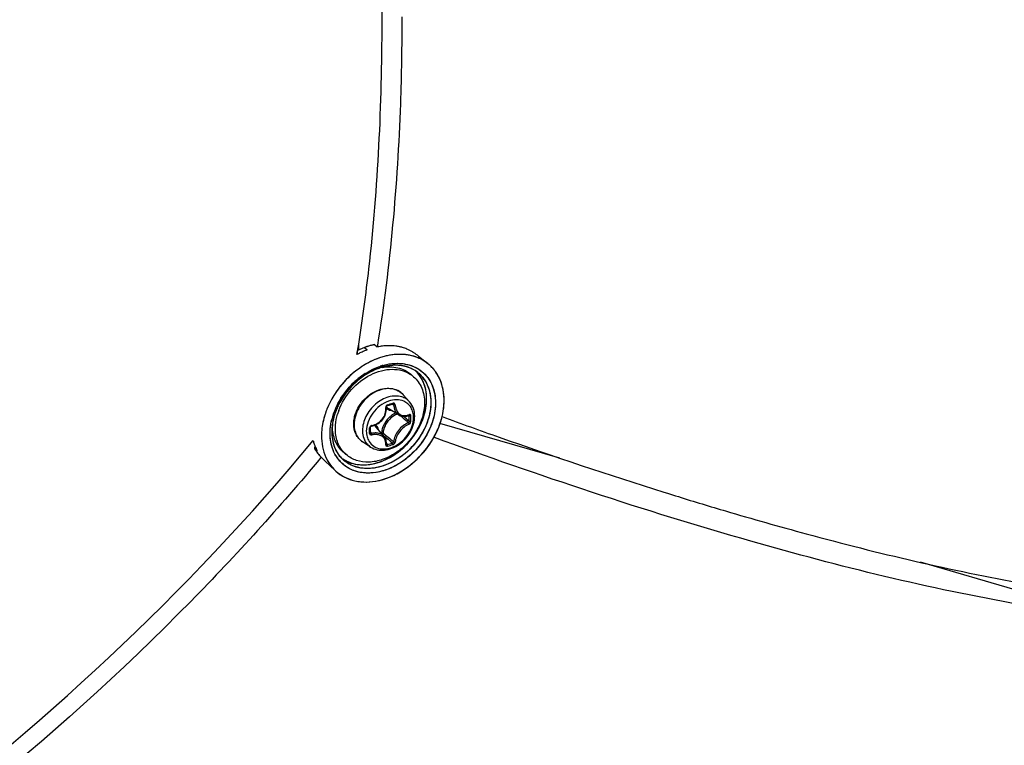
# Model space of a CAD drawing. Header units: millimetres. Extents: x 0 to 420, y 0 to 297.
# Tile 448 of 502: x 365 to 373, y 200 to 206. Entities that reach past the tile are written whole.
import ezdxf

# ---------------------------------------------------------------- set-up
doc = ezdxf.new("R2010")
doc.units = ezdxf.units.MM
doc.header["$LTSCALE"] = 23.1
doc.layers.get('0').update_dxf_attribs({"linetype": 'CONTINUOUS'})

msp = doc.modelspace()

# ---------------------------------------------------------------- linework, layer by layer
at = {"color": 7, "linetype": 'CONTINUOUS'}
for p, q in [((367.6266, 203.2138), (367.6326, 203.2492)), ((367.6272, 203.2131), (367.633, 203.2487)), ((367.6922, 203.2754), (367.6326, 203.2492)), ((367.6415, 203.2532), (367.6415, 203.3039)), ((367.6922, 203.2754), (367.7168, 203.2552)), ((367.7788, 203.3004), (367.8034, 203.2802)), ((367.8053, 203.2959), (367.8027, 203.2803)), ((367.8056, 203.2954), (367.8031, 203.2798)), ((367.8034, 203.2802), (367.8043, 203.2804)), ((367.8044, 203.2804), (367.8034, 203.2802)), ((367.8044, 203.2804), (367.8034, 203.2802)), ((368.1643, 203.2003), (368.2467, 203.1346)), ((367.8358, 203.0994), (367.8365, 203.0996)), ((367.8358, 203.0993), (367.8365, 203.0994)), ((367.8413, 203.1155), (367.8424, 203.1158)), ((367.8479, 203.1036), (367.8456, 203.1028)), ((367.8479, 203.1036), (367.8457, 203.1029)), ((367.5649, 203.0272), (367.5644, 203.0267)), ((367.6873, 203.0406), (367.6976, 203.0473)), ((368.1219, 203.02), (368.0969, 203.0417)), ((367.9034, 202.807), (367.9031, 202.8069)), ((367.9034, 202.807), (367.9031, 202.8069)), ((368.0868, 202.8001), (368.0315, 202.8626)), ((367.3645, 202.7385), (367.3645, 202.7385)), ((367.8802, 202.7071), (367.8826, 202.7199)), ((367.8826, 202.7199), (367.8838, 202.7328)), ((367.8829, 202.7562), (367.883, 202.7576)), ((367.8838, 202.7457), (367.8829, 202.7562)), ((367.883, 202.7576), (367.8832, 202.7591)), ((367.8832, 202.7591), (367.8837, 202.7607)), ((367.8837, 202.7607), (367.8843, 202.7622)), ((367.8838, 202.7328), (367.8838, 202.7457)), ((367.8843, 202.7622), (367.8852, 202.7637)), ((367.8852, 202.7637), (367.8862, 202.765)), ((367.8862, 202.765), (367.8873, 202.7662)), ((367.8873, 202.7662), (367.8886, 202.7672)), ((367.8886, 202.7672), (367.8899, 202.768)), ((367.8899, 202.768), (367.8912, 202.7686)), ((367.8912, 202.7686), (367.8917, 202.7688)), ((367.8917, 202.7688), (367.9066, 202.7729)), ((367.9929, 202.6863), (367.9001, 202.7438)), ((367.9066, 202.7729), (367.9155, 202.7754)), ((367.9155, 202.7754), (367.9243, 202.778)), ((367.9243, 202.778), (367.9391, 202.7824)), ((367.9359, 202.7815), (367.9471, 202.7755)), ((367.9391, 202.7824), (367.9397, 202.7826)), ((367.9397, 202.7826), (367.9407, 202.7827)), ((367.9407, 202.7827), (367.9417, 202.7826)), ((367.9417, 202.7826), (367.9424, 202.7824)), ((367.9424, 202.7824), (367.9427, 202.7823)), ((367.4068, 202.6463), (367.407, 202.6473)), ((367.8336, 202.6282), (367.843, 202.6376)), ((367.843, 202.6376), (367.8517, 202.6479)), ((367.8517, 202.6479), (367.8594, 202.6588)), ((367.8594, 202.6588), (367.8662, 202.6702)), ((367.8662, 202.6702), (367.8719, 202.6822)), ((367.8719, 202.6822), (367.8766, 202.6945)), ((367.8766, 202.6945), (367.8802, 202.7071)), ((367.9928, 202.6863), (367.9966, 202.6841)), ((367.9966, 202.6841), (368.0049, 202.6801)), ((368.0049, 202.6801), (368.0138, 202.677)), ((368.0138, 202.677), (368.023, 202.675)), ((368.023, 202.675), (368.0325, 202.6739)), ((368.0325, 202.6739), (368.0423, 202.6739)), ((368.0332, 202.6739), (368.0356, 202.6719)), ((368.0423, 202.6739), (368.0522, 202.675)), ((368.0522, 202.675), (368.0622, 202.6771)), ((368.0622, 202.6771), (368.0722, 202.6802)), ((368.0722, 202.6802), (368.0796, 202.6832)), ((368.0767, 202.682), (368.0838, 202.6783)), ((368.0805, 202.6839), (368.0796, 202.6832)), ((368.0796, 202.6832), (368.0809, 202.6836)), ((368.0809, 202.6836), (368.0815, 202.6837)), ((368.3704, 202.6718), (368.3704, 202.6719)), ((367.4127, 202.6112), (367.4122, 202.6082)), ((367.4132, 202.6109), (367.4133, 202.6113)), ((367.4135, 202.6109), (367.4135, 202.6113)), ((367.7434, 202.5779), (367.7435, 202.5787)), ((367.7436, 202.5592), (367.7434, 202.5779)), ((367.7434, 202.5306), (367.7436, 202.5541)), ((367.7435, 202.5787), (367.7437, 202.58)), ((367.7436, 202.5541), (367.7436, 202.5592)), ((367.7437, 202.58), (367.7442, 202.5814)), ((367.7442, 202.5814), (367.7449, 202.5828)), ((367.7449, 202.5828), (367.7458, 202.5841)), ((367.7458, 202.5841), (367.7469, 202.5854)), ((367.7469, 202.5854), (367.7481, 202.5865)), ((367.7481, 202.5865), (367.7495, 202.5874)), ((367.7495, 202.5874), (367.7509, 202.5882)), ((367.7509, 202.5882), (367.7524, 202.5888)), ((367.7524, 202.5888), (367.7538, 202.5892)), ((367.7538, 202.5892), (367.7543, 202.5893)), ((367.7543, 202.5893), (367.7639, 202.5911)), ((367.7639, 202.5911), (367.7766, 202.5947)), ((367.7766, 202.5947), (367.789, 202.5993)), ((367.789, 202.5993), (367.8009, 202.605)), ((367.8651, 202.4975), (367.7951, 202.5808)), ((367.8009, 202.605), (367.8124, 202.6118)), ((367.8124, 202.6118), (367.8233, 202.6195)), ((367.8233, 202.6195), (367.8336, 202.6282)), ((369.3993, 202.3089), (368.3521, 202.6111)), ((367.7434, 202.5302), (367.7434, 202.5306)), ((367.7436, 202.5294), (367.7434, 202.5302)), ((367.7435, 202.5375), (367.7528, 202.5251)), ((367.7438, 202.5287), (367.7436, 202.5294)), ((367.7441, 202.5282), (367.7438, 202.5287)), ((367.842, 202.5302), (367.8384, 202.5292)), ((367.8517, 202.5134), (367.8851, 202.4851)), ((367.8698, 202.4912), (367.8651, 202.4974)), ((367.8745, 202.4833), (367.8698, 202.4912)), ((367.8783, 202.475), (367.8745, 202.4833)), ((367.8812, 202.4661), (367.8783, 202.475)), ((367.883, 202.4568), (367.8812, 202.4661)), ((368.3035, 202.4895), (368.2985, 202.4913)), ((368.3036, 202.4893), (368.2986, 202.4912)), ((367.258, 202.4201), (367.2562, 202.3941)), ((367.2562, 202.3941), (367.2798, 202.372)), ((367.2794, 202.3728), (367.2798, 202.372)), ((367.2798, 202.372), (367.2794, 202.3727)), ((367.7454, 202.4058), (367.6757, 202.4517)), ((367.8829, 202.4296), (367.883, 202.4301)), ((367.883, 202.4292), (367.8829, 202.4296)), ((367.8829, 202.4292), (367.8838, 202.4284)), ((367.8829, 202.4292), (367.8829, 202.4292)), ((367.8829, 202.4292), (367.883, 202.4291)), ((367.8839, 202.4472), (367.883, 202.4568)), ((367.883, 202.4301), (367.8837, 202.4373)), ((367.883, 202.4291), (367.883, 202.4292)), ((367.8836, 202.4363), (367.8896, 202.4281)), ((367.8837, 202.4373), (367.8839, 202.4472)), ((367.8838, 202.4284), (367.8847, 202.4279)), ((367.2725, 202.3671), (367.272, 202.3678)), ((367.2726, 202.3671), (367.2721, 202.3679)), ((367.2995, 202.3316), (367.3231, 202.3095)), ((367.314, 202.3171), (367.3113, 202.3139)), ((367.3142, 202.317), (367.3115, 202.3138)), ((367.3482, 202.2833), (367.3231, 202.3095)), ((367.5327, 202.3397), (367.5077, 202.3613)), ((367.3482, 202.2833), (367.4372, 202.1999)), ((367.4408, 202.1965), (367.4415, 202.1959)), ((367.4409, 202.1966), (367.4415, 202.196)), ((370.307, 202.0126), (370.3399, 202.0023)), ((370.3399, 202.0023), (370.4087, 201.9809)), ((370.828, 201.8538), (370.847, 201.8483)), ((370.828, 201.8538), (370.8471, 201.8482)), ((373.4283, 201.1458), (372.5505, 201.3992))]:
    msp.add_line(p, q, dxfattribs=at)
for centre, radius, start, end in [((353.4874, 205.5331), 14.3288, 350.82654, 351.04884), ((367.9579, 202.6111), 0.6879, 114.68957, 116.31311), ((367.9459, 202.6379), 0.6585, 110.36009, 114.71119), ((367.9114, 202.6842), 0.6305, 108.95389, 110.34495), ((367.9072, 202.6963), 0.6177, 107.54389, 108.95409), ((367.9033, 202.7088), 0.6045, 106.11321, 107.54385), ((367.8997, 202.7214), 0.5915, 104.66174, 106.1133), ((367.8964, 202.7338), 0.5786, 103.18877, 104.66168), ((367.8934, 202.7465), 0.5656, 101.69342, 103.18896), ((367.9144, 202.7443), 0.5473, 98.97336, 101.60411), ((367.9145, 202.7442), 0.5474, 98.97338, 101.60248), ((367.9116, 202.7619), 0.5295, 96.68885, 98.9718), ((367.9116, 202.7619), 0.5294, 96.68859, 98.97178), ((367.9094, 202.7815), 0.5098, 93.83181, 96.69279), ((367.908, 202.8019), 0.4893, 91.47375, 93.8283), ((367.908, 202.8019), 0.4893, 91.47363, 93.82851), ((367.9075, 202.821), 0.4702, 88.36668, 91.47661), ((367.908, 202.8379), 0.4533, 85.9726, 88.36178), ((367.9092, 202.8546), 0.4366, 82.54847, 85.97843), ((367.9112, 202.8702), 0.4208, 80.19663, 82.54105), ((367.9136, 202.8838), 0.407, 76.21093, 80.20309), ((367.9163, 202.8953), 0.3952, 74.16715, 76.20089), ((367.9207, 202.9101), 0.3798, 67.92227, 74.19358), ((367.8354, 202.7709), 0.5414, 59.30364, 65.09671), ((367.854, 202.8031), 0.5043, 58.49164, 59.24537), ((367.8585, 202.8105), 0.4956, 57.72279, 58.49169), ((367.9653, 202.5961), 0.7045, 116.31567, 118.73655), ((368.0181, 202.8419), 0.3717, 66.70874, 67.7143), ((367.9882, 202.6104), 0.5128, 107.21509, 110.38522), ((367.9905, 202.6055), 0.5181, 109.0704, 110.43081), ((367.9858, 202.6178), 0.505, 106.88718, 109.02169), ((367.9853, 202.6204), 0.5023, 107.31978, 109.07261), ((368.0014, 202.6035), 0.5364, 107.2419, 108.75764), ((367.9807, 202.6351), 0.4869, 106.11326, 107.31707), ((367.9835, 202.6255), 0.4969, 106.09973, 107.2046), ((367.9168, 202.6996), 0.408, 100.97688, 101.35136), ((367.9827, 202.6278), 0.4945, 106.06174, 106.88266), ((367.916, 202.7038), 0.4037, 99.98845, 100.97797), ((367.996, 202.6212), 0.518, 106.11336, 107.38578), ((367.9792, 202.6402), 0.4817, 105.9539, 106.11066), ((367.9809, 202.6341), 0.488, 105.11803, 106.06203), ((367.9785, 202.6427), 0.4791, 105.11313, 105.95451), ((367.9806, 202.6353), 0.4867, 104.83782, 105.82661), ((367.9792, 202.6404), 0.4814, 104.29817, 105.11776), ((367.9778, 202.6456), 0.4761, 104.81712, 105.11256), ((367.9729, 202.6668), 0.4543, 97.79946, 104.90926), ((367.9757, 202.6536), 0.4678, 102.17354, 104.82413), ((367.9765, 202.6513), 0.4702, 102.20598, 104.30323), ((367.9711, 202.6753), 0.4456, 97.72424, 102.18987), ((367.9707, 202.6793), 0.4416, 97.02561, 102.2393), ((367.967, 202.7063), 0.4143, 94.73186, 97.73086), ((367.9686, 202.6928), 0.4279, 96.96922, 97.69949), ((367.9664, 202.7122), 0.4084, 93.52504, 96.99907), ((367.9674, 202.7032), 0.4175, 94.7478, 96.97546), ((367.965, 202.7323), 0.3883, 88.61528, 94.76342), ((367.9663, 202.7155), 0.4051, 93.53633, 94.74277), ((367.9652, 202.7368), 0.3838, 88.61941, 93.56762), ((367.965, 202.7379), 0.3827, 87.98349, 93.5437), ((367.9654, 202.7532), 0.3673, 87.95913, 88.58408), ((367.9655, 202.759), 0.3616, 84.94771, 88.58318), ((367.9657, 202.7622), 0.3584, 84.9412, 87.96883), ((367.9657, 202.7627), 0.3579, 84.14986, 87.9618), ((367.9665, 202.7714), 0.3491, 84.13136, 84.93123), ((367.9679, 202.7839), 0.3366, 78.44528, 84.97884), ((367.9681, 202.7856), 0.3348, 78.43091, 84.164), ((367.9683, 202.7866), 0.3339, 77.96562, 84.17412), ((367.9706, 202.7985), 0.3217, 77.91771, 78.39418), ((367.9723, 202.8067), 0.3134, 74.42201, 78.40695), ((367.9722, 202.8058), 0.3143, 74.44279, 77.92903), ((367.9727, 202.8081), 0.3119, 73.90672, 77.93425), ((367.9741, 202.8129), 0.3069, 73.90758, 74.4307), ((367.9762, 202.8204), 0.2991, 66.87109, 74.43713), ((367.9767, 202.8216), 0.2979, 66.58429, 73.91867), ((367.9769, 202.8221), 0.2972, 66.85955, 73.93455), ((367.9798, 202.8293), 0.2895, 66.54335, 66.82561), ((367.9807, 202.8314), 0.2872, 63.20249, 66.83908), ((367.9807, 202.8313), 0.2874, 63.86204, 66.55225), ((367.9811, 202.8323), 0.2863, 63.18545, 66.54887), ((367.9822, 202.8344), 0.2839, 62.93266, 63.85828), ((367.9826, 202.8352), 0.283, 62.92109, 63.17919), ((367.9867, 202.8428), 0.2744, 51.44966, 62.96675), ((367.9868, 202.843), 0.2742, 51.45353, 62.98167), ((367.9442, 202.8655), 0.2832, 42.60211, 45.71581), ((367.9438, 202.8651), 0.2837, 42.65384, 45.69266), ((368.0296, 202.8629), 0.3478, 49.06362, 51.38133), ((368.0297, 202.863), 0.3475, 49.43387, 51.39061), ((368.0298, 202.8631), 0.3474, 49.4293, 51.38417), ((368.03, 202.8633), 0.3471, 49.06201, 49.42875), ((368.0302, 202.8636), 0.3468, 48.36292, 49.43332), ((368.0292, 202.8625), 0.3483, 44.96524, 49.05918), ((368.0299, 202.8632), 0.3473, 48.3608, 49.06306), ((368.0282, 202.8614), 0.3498, 41.21829, 48.34923), ((368.0294, 202.8627), 0.348, 44.96154, 48.35842), ((368.0274, 202.8607), 0.3509, 41.90395, 44.96067), ((368.0275, 202.8608), 0.3507, 41.9065, 44.96465), ((368.0248, 202.8584), 0.3543, 37.77973, 41.90292), ((368.026, 202.8594), 0.3527, 41.22612, 41.90576), ((368.025, 202.8586), 0.354, 39.52411, 41.22544), ((368.0252, 202.8587), 0.3538, 39.52175, 41.22413), ((368.0216, 202.8559), 0.3583, 34.72676, 39.51368), ((368.0235, 202.8573), 0.356, 37.78559, 39.52394), ((368.0219, 202.8561), 0.3581, 35.68385, 37.78205), ((368.0215, 202.8558), 0.3586, 35.24001, 37.78436), ((368.0203, 202.8549), 0.36, 35.23776, 35.68506), ((368.0193, 202.8543), 0.3612, 34.73195, 35.23773), ((368.0199, 202.8547), 0.3604, 34.72691, 35.24162), ((368.013, 202.85), 0.3688, 29.51432, 34.7143), ((368.0184, 202.8536), 0.3623, 34.16445, 34.73339), ((368.019, 202.854), 0.3616, 34.16025, 34.72678), ((368.0849, 202.4569), 0.7065, 132.39492, 148.85272), ((368.0812, 202.4607), 0.7011, 132.45199, 133.35067), ((368.0656, 202.4786), 0.6774, 122.9089, 132.42734), ((368.0744, 202.4683), 0.6909, 130.90081, 132.28464), ((368.065, 202.4796), 0.6763, 123.94442, 130.92044), ((367.9555, 202.8278), 0.2542, 49.1138, 56.51182), ((367.9429, 202.8643), 0.2849, 42.00251, 42.65523), ((367.9433, 202.8647), 0.2844, 41.99977, 42.60766), ((367.9433, 202.8647), 0.2844, 41.99938, 42.60345), ((367.9404, 202.8622), 0.2882, 34.71844, 41.98672), ((367.9777, 202.8329), 0.2877, 34.74605, 51.27615), ((368.0126, 202.8498), 0.3692, 29.51431, 34.14524), ((368.0177, 202.8531), 0.3632, 33.67121, 34.16448), ((368.0855, 202.4565), 0.7072, 133.37193, 148.60655), ((368.0644, 202.4699), 0.6822, 148.64734, 151.20639), ((368.0598, 202.4729), 0.6767, 148.91513, 151.21155), ((367.9825, 202.577), 0.2433, 109.03878, 109.22932), ((367.9162, 202.7605), 0.1539, 50.53518, 52.38989), ((367.9164, 202.7607), 0.1537, 47.20358, 50.53486), ((367.9158, 202.7602), 0.1545, 41.53019, 47.1948), ((368.043, 202.4665), 0.731, 158.19173, 158.5612), ((368.0475, 202.4647), 0.7359, 157.47069, 158.15358), ((368.0478, 202.4646), 0.7362, 157.55088, 158.15746), ((368.0629, 202.4582), 0.7526, 153.66759, 157.53994), ((367.9857, 202.5047), 0.596, 158.99976, 166.16237), ((368.0013, 202.499), 0.6125, 158.95151, 161.75789), ((368.009, 202.4964), 0.6207, 158.90447, 160.88953), ((368.0078, 202.4968), 0.6194, 158.58314, 159.04535), ((368.0236, 202.4904), 0.6365, 155.97088, 158.95168), ((368.023, 202.491), 0.6357, 155.90818, 158.90176), ((368.0191, 202.4922), 0.6317, 156.16532, 158.5763), ((367.9929, 202.5097), 0.5895, 159.57126, 160.51161), ((368.0086, 202.5035), 0.6065, 155.31245, 159.59727), ((368.0031, 202.5059), 0.6004, 155.32834, 159.63108), ((368.0078, 202.504), 0.6055, 155.35519, 159.55834), ((368.0393, 202.4833), 0.6537, 153.26299, 156.1636), ((368.0364, 202.4848), 0.6504, 155.0538, 155.97876), ((368.0316, 202.4872), 0.645, 154.64794, 155.91325), ((368.0405, 202.4829), 0.6549, 154.55997, 155.05432), ((368.0346, 202.4858), 0.6484, 153.67747, 154.64832), ((368.0452, 202.4806), 0.6602, 153.25461, 154.55894), ((368.0378, 202.4842), 0.652, 153.18809, 153.67746), ((368.0527, 202.4768), 0.6686, 151.21134, 153.25338), ((368.0483, 202.4788), 0.6637, 151.20791, 153.18386), ((367.9463, 202.5477), 0.5108, 159.68136, 163.43785), ((368.0194, 202.4988), 0.6182, 153.67667, 155.36641), ((368.0233, 202.4967), 0.6227, 153.68606, 155.34026), ((368.0266, 202.4954), 0.6262, 153.70832, 155.32848), ((368.0364, 202.4903), 0.6372, 151.52143, 153.68459), ((368.0352, 202.4911), 0.6358, 151.56353, 153.7075), ((368.0298, 202.4936), 0.6299, 151.50629, 153.67176), ((367.9473, 202.8201), 0.0898, 224.14979, 225.13489), ((367.9476, 202.8204), 0.0901, 225.16768, 238.19258), ((367.3617, 204.7083), 2.0045, 285.39308, 286.80749), ((367.945, 202.5149), 0.5541, 166.34963, 168.42906), ((367.9762, 202.5071), 0.5862, 161.83572, 166.32891), ((367.9716, 202.5087), 0.5813, 161.7466, 166.30499), ((367.9987, 202.5), 0.6098, 160.89228, 161.8603), ((368.0622, 202.5006), 0.2113, 135.09832, 148.10442), ((368.0485, 202.5185), 0.202, 114.0645, 126.40526), ((359.8959, 193.1122), 12.5417, 49.56104, 49.72441), ((360.631, 193.9736), 11.4092, 49.26308, 49.56466), ((360.0525, 193.1756), 12.4061, 49.65654, 49.94798), ((368.0381, 202.7866), 0.1071, 290.31697, 292.26307), ((368.0369, 202.7896), 0.1103, 292.2624, 294.07545), ((366.6185, 202.6546), 1.4654, 0.00233, 0.92882), ((366.6672, 202.6546), 1.4168, 359.05537, 0.00295), ((366.6202, 202.6537), 1.4783, 0.0024, 0.92888), ((366.6693, 202.6537), 1.4292, 359.05547, 0.00301), ((367.8844, 202.5355), 0.4778, 172.64471, 173.57211), ((367.8937, 202.5346), 0.4871, 171.3008, 173.56782), ((367.8921, 202.5346), 0.4855, 172.51311, 173.57043), ((367.8952, 202.5341), 0.4887, 170.97154, 172.64113), ((367.9021, 202.5333), 0.4956, 170.96035, 172.51148), ((367.8103, 202.5889), 0.3977, 177.20028, 179.98875), ((367.8208, 202.5885), 0.4082, 176.85735, 177.21095), ((365.5962, 202.5493), 2.1407, 0.00233, 0.64253), ((365.6762, 202.5493), 2.0607, 359.34524, 0.00194), ((367.7596, 202.5735), 0.0216, 99.06376, 106.76369), ((367.726, 202.5228), 0.0902, 40.02572, 53.88647), ((367.7108, 202.5225), 0.1114, 16.50857, 23.3442), ((367.6382, 202.8599), 0.7565, 333.67652, 336.5845), ((367.6397, 202.8592), 0.7548, 333.98554, 336.58777), ((367.6567, 202.5714), 0.4268, 194.79108, 196.49377), ((367.7407, 202.5306), 0.00271, 351.60329, 359.32144), ((375.5079, 211.6144), 11.8794, 229.89404, 230.16205), ((374.998, 210.9067), 11.0235, 229.81565, 230.16603), ((374.5595, 210.4772), 10.3986, 230.16047, 230.51372), ((367.6185, 202.8697), 0.7785, 330.51232, 333.67169), ((367.6178, 202.8701), 0.7793, 330.51223, 333.32698), ((367.6272, 202.8653), 0.7688, 333.03735, 333.33657), ((367.6288, 202.8645), 0.767, 333.33655, 333.68263), ((367.6303, 202.8638), 0.7653, 333.33401, 333.67764), ((367.631, 202.8634), 0.7645, 333.67993, 333.98757), ((367.6324, 202.8627), 0.7629, 333.67772, 333.98992), ((367.6333, 202.8623), 0.762, 333.98758, 334.25893), ((367.6471, 202.5685), 0.4168, 196.49137, 199.11174), ((367.647, 202.5685), 0.4167, 196.49124, 199.11198), ((367.6383, 202.5655), 0.4075, 199.1151, 200.94263), ((367.5816, 202.5724), 0.371, 208.72649, 210.70742), ((367.6318, 202.563), 0.4006, 200.93755, 202.45476), ((367.6237, 202.5597), 0.3918, 202.45022, 205.24081), ((367.5771, 202.5697), 0.3658, 210.70754, 212.70711), ((367.5763, 202.5692), 0.3648, 210.70555, 213.50232), ((367.6127, 202.5544), 0.3796, 205.23839, 208.59709), ((367.6126, 202.5544), 0.3795, 205.23836, 208.59632), ((367.5742, 202.5679), 0.3623, 212.70922, 213.50669), ((367.5148, 203.8152), 1.4368, 285.12112, 287.07727), ((367.5154, 203.8133), 1.4495, 285.13021, 287.08635), ((367.5722, 202.5666), 0.36, 213.64571, 214.72641), ((367.568, 202.5637), 0.3549, 213.62951, 220.83979), ((367.5697, 202.5648), 0.3569, 214.72521, 216.75798), ((367.5669, 202.5627), 0.3535, 216.75852, 218.80436), ((367.5646, 202.5609), 0.3505, 218.80456, 220.86217), ((367.701, 202.4717), 0.3795, 208.25195, 208.50269), ((367.7007, 202.4716), 0.3791, 208.28896, 208.50807), ((367.6928, 202.4671), 0.3701, 208.47923, 214.6989), ((367.7106, 202.4908), 0.3128, 210.79009, 214.71405), ((367.7085, 202.4897), 0.3104, 211.08808, 222.74439), ((367.7044, 202.4866), 0.3052, 214.72363, 222.49614), ((367.6982, 202.5057), 0.286, 212.43965, 214.72904), ((367.6936, 202.5025), 0.2804, 212.39315, 214.45567), ((367.6974, 202.5051), 0.285, 214.19294, 214.45497), ((367.6907, 202.5005), 0.2769, 214.45948, 214.72693), ((367.697, 202.5048), 0.2845, 214.45497, 214.71783), ((367.6962, 202.5043), 0.2836, 214.73191, 215.05701), ((367.6943, 202.503), 0.2813, 214.72695, 215.01924), ((367.6889, 202.4991), 0.2746, 214.9928, 226.78066), ((367.6889, 202.4989), 0.2745, 215.00809, 226.75845), ((367.6591, 202.5361), 0.2812, 231.40531, 232.60241), ((367.659, 202.5359), 0.2809, 231.40635, 232.59351), ((367.6602, 202.5376), 0.283, 232.5931, 236.28966), ((367.66, 202.5373), 0.2827, 232.59693, 236.2885), ((367.6617, 202.5398), 0.2857, 236.28886, 238.55735), ((367.6617, 202.5398), 0.2856, 236.28857, 238.56261), ((367.6615, 202.5395), 0.2854, 236.28744, 238.55443), ((367.6992, 202.5319), 0.2543, 221.70798, 229.09647), ((367.6802, 202.4584), 0.3548, 214.70639, 226.77538), ((367.6753, 202.4537), 0.348, 226.8293, 227.79329), ((367.6749, 202.4534), 0.3475, 226.82444, 227.64699), ((367.6748, 202.4532), 0.3473, 226.82953, 227.64514), ((367.6893, 202.6866), 0.5872, 282.31726, 286.1187), ((367.6898, 202.6846), 0.5851, 282.31161, 285.71908), ((367.6867, 202.6963), 0.5972, 285.35535, 285.70945), ((367.6856, 202.6999), 0.601, 285.70949, 286.104), ((367.686, 202.6987), 0.5997, 285.7065, 286.11081), ((367.6803, 202.7178), 0.6196, 286.11887, 289.45337), ((367.6847, 202.7032), 0.6044, 286.1021, 286.47325), ((367.6851, 202.7021), 0.6032, 286.11084, 286.476), ((367.6799, 202.719), 0.6209, 286.48834, 289.45258), ((367.6839, 202.7059), 0.6072, 286.47321, 286.78892), ((380.9398, 235.9719), 35.585, 252.78602, 253.49148)]:
    msp.add_arc(centre, radius, start, end, dxfattribs=at)
for points, knots in [([(367.8458, 206.1139), (367.8458, 206.3629), (367.8284, 207.3953), (367.745, 208.4262), (367.6507, 209.2039)], [0, 0, 0, 0, 0.241202, 1, 1, 1, 1]), ([(368.019, 206.1639), (368.019, 205.9109), (368.0025, 204.9518), (367.9184, 203.9928), (367.8056, 203.2954)], [0, 0, 0, 0, 0.263653, 1, 1, 1, 1]), ([(367.6417, 203.3036), (367.6763, 203.5231), (367.801, 204.4548), (367.8458, 205.3963), (367.8458, 206.1139)], [0, 0, 0, 0, 0.236405, 1, 1, 1, 1]), ([(368.1592, 203.1858), (368.1149, 203.204), (368.0144, 203.2238), (367.8574, 203.2029), (367.7015, 203.1366), (367.6077, 203.0669), (367.5642, 203.0266)], [0, 0, 0, 0, 0.222342, 0.46366, 0.724676, 1, 1, 1, 1]), ([(367.8523, 203.1938), (367.8265, 203.1864), (367.7217, 203.1484), (367.6269, 203.0846), (367.5649, 203.0272)], [0, 0, 0, 0, 0.240548, 1, 1, 1, 1]), ([(368.1581, 203.1863), (368.1122, 203.2049), (368.008, 203.2245), (367.904, 203.2088), (367.8523, 203.1938)], [0, 0, 0, 0, 0.478686, 1, 1, 1, 1]), ([(367.4673, 202.7251), (367.492, 202.7918), (367.5685, 202.9159), (367.7098, 203.0271), (367.8372, 203.0761), (367.9311, 203.0894), (368.0198, 203.0788), (368.0727, 203.0551), (368.0958, 203.0398)], [0, 0, 0, 0, 0.270012, 0.538889, 0.665622, 0.784297, 0.895035, 1, 1, 1, 1]), ([(367.8212, 203.0952), (367.8028, 203.0889), (367.7279, 203.0582), (367.66, 203.0115), (367.6146, 202.9702)], [0, 0, 0, 0, 0.241113, 1, 1, 1, 1]), ([(367.8096, 203.0911), (367.7923, 203.0846), (367.7223, 203.0543), (367.6586, 203.01), (367.6157, 202.9712)], [0, 0, 0, 0, 0.24182, 1, 1, 1, 1]), ([(367.8096, 203.091), (367.7923, 203.0846), (367.7223, 203.0543), (367.6586, 203.01), (367.6158, 202.9713)], [0, 0, 0, 0, 0.241812, 1, 1, 1, 1]), ([(367.6976, 203.0473), (367.709, 203.0547), (367.7545, 203.0821), (367.8036, 203.1037), (367.8413, 203.1155)], [0, 0, 0, 0, 0.256626, 1, 1, 1, 1]), ([(367.8424, 203.1158), (367.9, 203.1337), (368.0168, 203.1497), (368.1305, 203.1109), (368.1751, 203.08)], [0, 0, 0, 0, 0.526189, 1, 1, 1, 1]), ([(367.8459, 203.1014), (367.8912, 203.1093), (367.9613, 203.1094), (368.0452, 203.0793), (368.0811, 203.0554), (368.0969, 203.0417)], [0, 0, 0, 0, 0.519583, 0.762839, 1, 1, 1, 1]), ([(367.8523, 203.1188), (367.9089, 203.1351), (368.024, 203.1485), (368.1856, 203.0908), (368.2926, 202.9588), (368.3247, 202.7841), (368.2856, 202.5963), (368.1547, 202.3647), (367.9799, 202.2345), (367.8524, 202.1976)], [0, 0, 0, 0, 0.121621, 0.231441, 0.339036, 0.455715, 0.58604, 0.726441, 1, 1, 1, 1]), ([(368.1734, 203.0811), (368.2097, 203.0563), (368.2734, 202.9875), (368.3179, 202.8497), (368.3113, 202.6946), (368.2758, 202.5928), (368.2513, 202.5431)], [0, 0, 0, 0, 0.223214, 0.459267, 0.718396, 1, 1, 1, 1]), ([(367.5644, 203.0267), (367.5425, 203.0065), (367.4607, 202.922), (367.397, 202.8197), (367.3643, 202.7381)], [0, 0, 0, 0, 0.253077, 1, 1, 1, 1]), ([(367.5642, 203.0266), (367.5461, 203.0098), (367.4773, 202.94), (367.4209, 202.8578), (367.3884, 202.792)], [0, 0, 0, 0, 0.251571, 1, 1, 1, 1]), ([(367.4555, 202.7774), (367.465, 202.7962), (367.5067, 202.8703), (367.5622, 202.9365), (367.6095, 202.9795)], [0, 0, 0, 0, 0.2481, 1, 1, 1, 1]), ([(368.2512, 203.0037), (368.2813, 202.9603), (368.3209, 202.8511), (368.3087, 202.6719), (368.2352, 202.4937), (368.1105, 202.3384), (367.9509, 202.2256), (367.7757, 202.1707), (367.606, 202.1839), (367.5134, 202.2432), (367.4793, 202.2804)], [0, 0, 0, 0, 0.111601, 0.235694, 0.371611, 0.512961, 0.65114, 0.778817, 0.893431, 1, 1, 1, 1]), ([(368.2141, 202.9969), (368.2419, 202.9567), (368.279, 202.8561), (368.2696, 202.6906), (368.2041, 202.525), (368.0913, 202.3791), (367.9455, 202.2708), (367.784, 202.214), (367.6253, 202.2181), (367.5352, 202.2669), (367.5009, 202.299)], [0, 0, 0, 0, 0.111188, 0.234535, 0.369608, 0.510439, 0.648802, 0.777413, 0.893182, 1, 1, 1, 1]), ([(368.1577, 203.0574), (368.1861, 203.0347), (368.2355, 202.9759), (368.2733, 202.8637), (368.2743, 202.7373), (368.2274, 202.5604), (368.0919, 202.3636), (367.926, 202.2617), (367.8378, 202.2363)], [0, 0, 0, 0, 0.104524, 0.214592, 0.333967, 0.462949, 0.735941, 1, 1, 1, 1]), ([(368.1219, 203.02), (368.1371, 203.0069), (368.1648, 202.9764), (368.2058, 202.9019), (368.217, 202.8361), (368.217, 202.7924)], [0, 0, 0, 0, 0.238021, 0.481682, 1, 1, 1, 1]), ([(368.2242, 202.7255), (368.2371, 202.7851), (368.2427, 202.9042), (368.1911, 203.0145), (368.1546, 203.055)], [0, 0, 0, 0, 0.52857, 1, 1, 1, 1]), ([(368.2242, 202.7255), (368.2371, 202.7851), (368.2427, 202.9042), (368.1911, 203.0145), (368.1546, 203.055)], [0, 0, 0, 0, 0.528563, 1, 1, 1, 1]), ([(368.1577, 203.0574), (368.1888, 203.0325), (368.2423, 202.9664), (368.2777, 202.8399), (368.269, 202.6993), (368.2364, 202.6072), (368.2142, 202.5623)], [0, 0, 0, 0, 0.222971, 0.459982, 0.719377, 1, 1, 1, 1]), ([(368.2242, 202.7255), (368.2357, 202.7788), (368.2424, 202.8847), (368.2053, 202.986), (368.1773, 203.0263)], [0, 0, 0, 0, 0.526211, 1, 1, 1, 1]), ([(368.3704, 202.6717), (368.3868, 202.739), (368.3986, 202.8732), (368.3544, 203.0027), (368.3199, 203.0545)], [0, 0, 0, 0, 0.526874, 1, 1, 1, 1]), ([(368.3704, 202.6719), (368.3857, 202.7345), (368.3978, 202.8591), (368.3626, 202.981), (368.3339, 203.0317)], [0, 0, 0, 0, 0.525255, 1, 1, 1, 1]), ([(368.3704, 202.6718), (368.3857, 202.7344), (368.3978, 202.8591), (368.3627, 202.981), (368.3339, 203.0317)], [0, 0, 0, 0, 0.525179, 1, 1, 1, 1]), ([(368.0102, 202.8825), (367.9939, 202.895), (367.9545, 202.9141), (367.887, 202.9195), (367.8164, 202.9031), (367.7482, 202.8669), (367.6878, 202.814), (367.6262, 202.7299), (367.6017, 202.6522), (367.6017, 202.6022)], [0, 0, 0, 0, 0.104897, 0.216899, 0.338904, 0.47012, 0.607003, 0.744549, 1, 1, 1, 1]), ([(367.6064, 202.6727), (367.619, 202.7224), (367.6702, 202.816), (367.7554, 202.88), (367.8029, 202.8995)], [0, 0, 0, 0, 0.499995, 1, 1, 1, 1]), ([(367.8029, 202.8995), (367.8234, 202.908), (367.8653, 202.92), (367.9291, 202.9204), (367.9872, 202.9018), (368.0187, 202.877), (368.0315, 202.8626)], [0, 0, 0, 0, 0.270574, 0.524505, 0.765155, 1, 1, 1, 1]), ([(368.0174, 202.8443), (367.9997, 202.8497), (367.961, 202.8546), (367.9015, 202.8453), (367.8423, 202.8204), (367.7688, 202.7689), (367.6988, 202.6804), (367.6745, 202.5924), (367.6745, 202.5502)], [0, 0, 0, 0, 0.108641, 0.225762, 0.35139, 0.483442, 0.751147, 1, 1, 1, 1]), ([(367.9024, 202.8067), (367.8755, 202.7973), (367.8235, 202.7682), (367.7429, 202.6868), (367.7083, 202.6003), (367.7083, 202.5445)], [0, 0, 0, 0, 0.249772, 0.51087, 1, 1, 1, 1]), ([(368.0362, 202.8062), (368.0166, 202.8148), (367.9709, 202.8234), (367.9257, 202.8147), (367.9034, 202.807)], [0, 0, 0, 0, 0.475968, 1, 1, 1, 1]), ([(368.0868, 202.8001), (368.0777, 202.8103), (368.0563, 202.8286), (368.0307, 202.8402), (368.0174, 202.8443)], [0, 0, 0, 0, 0.49562, 1, 1, 1, 1]), ([(368.1212, 202.6637), (368.1212, 202.6794), (368.1178, 202.7098), (368.101, 202.7515), (368.0734, 202.7852), (368.0491, 202.8005), (368.0362, 202.8062)], [0, 0, 0, 0, 0.267263, 0.518158, 0.759229, 1, 1, 1, 1]), ([(367.3645, 202.7385), (367.3584, 202.7232), (367.3366, 202.6632), (367.3231, 202.6), (367.3189, 202.5528)], [0, 0, 0, 0, 0.257588, 1, 1, 1, 1]), ([(367.3626, 202.7337), (367.3567, 202.7189), (367.336, 202.6603), (367.323, 202.5989), (367.3189, 202.553)], [0, 0, 0, 0, 0.257376, 1, 1, 1, 1]), ([(367.5126, 202.2961), (367.5409, 202.2788), (367.606, 202.2533), (367.754, 202.2448), (367.948, 202.316), (368.1314, 202.4875), (368.2065, 202.6443), (368.2242, 202.7255)], [0, 0, 0, 0, 0.105314, 0.217372, 0.465395, 0.735981, 1, 1, 1, 1]), ([(368.217, 202.7924), (368.217, 202.7083), (368.1752, 202.5779), (368.0704, 202.438), (367.9681, 202.3507), (367.853, 202.2925), (367.7345, 202.2684), (367.6226, 202.2818), (367.5587, 202.3172), (367.5327, 202.3397)], [0, 0, 0, 0, 0.256473, 0.394543, 0.531644, 0.662632, 0.784011, 0.89531, 1, 1, 1, 1]), ([(367.7562, 202.5948), (367.7739, 202.5977), (367.809, 202.6108), (367.8507, 202.6479), (367.8763, 202.6972), (367.8797, 202.734), (367.8776, 202.7514)], [0, 0, 0, 0, 0.24849, 0.504031, 0.757203, 1, 1, 1, 1]), ([(367.8024, 202.2685), (367.9047, 202.2981), (368.0923, 202.4234), (368.2013, 202.6202), (368.2242, 202.7255)], [0, 0, 0, 0, 0.496993, 1, 1, 1, 1]), ([(367.8938, 202.7757), (367.8888, 202.7743), (367.88, 202.7674), (367.877, 202.7565), (367.8776, 202.7514)], [0, 0, 0, 0, 0.497141, 1, 1, 1, 1]), ([(367.8776, 202.7513), (367.8791, 202.7518), (367.8812, 202.7525), (367.8831, 202.7546), (367.883, 202.7555)], [0, 0, 0, 0, 0.63264, 1, 1, 1, 1]), ([(367.8837, 202.7438), (367.887, 202.7414), (367.901, 202.7324), (367.9173, 202.7272), (367.9297, 202.7254)], [0, 0, 0, 0, 0.245283, 1, 1, 1, 1]), ([(367.8938, 202.7757), (367.8939, 202.7748), (367.894, 202.7725), (367.8933, 202.7692), (367.8917, 202.7688)], [0, 0, 0, 0, 0.348, 1, 1, 1, 1]), ([(367.9413, 202.7894), (367.9414, 202.7885), (367.9415, 202.7862), (367.9407, 202.7829), (367.9391, 202.7824)], [0, 0, 0, 0, 0.339767, 1, 1, 1, 1]), ([(367.9605, 202.7753), (367.9602, 202.7798), (367.9569, 202.787), (367.9482, 202.7905), (367.9435, 202.79), (367.9413, 202.7894)], [0, 0, 0, 0, 0.502703, 0.74499, 1, 1, 1, 1]), ([(367.9471, 202.7755), (367.947, 202.7762), (367.9465, 202.7789), (367.9445, 202.7813), (367.9427, 202.7823)], [0, 0, 0, 0, 0.264576, 1, 1, 1, 1]), ([(367.9471, 202.7755), (367.9481, 202.7572), (367.9556, 202.7226), (367.9791, 202.6949), (367.9928, 202.6863)], [0, 0, 0, 0, 0.531229, 1, 1, 1, 1]), ([(367.9605, 202.7752), (367.9581, 202.7746), (367.9536, 202.7742), (367.949, 202.7746), (367.9471, 202.7755)], [0, 0, 0, 0, 0.5364, 1, 1, 1, 1]), ([(367.9605, 202.7753), (367.9612, 202.7629), (367.9655, 202.7391), (367.9819, 202.7082), (368.007, 202.6868), (368.0277, 202.6811), (368.038, 202.6804)], [0, 0, 0, 0, 0.279104, 0.533854, 0.769255, 1, 1, 1, 1]), ([(368.1311, 202.6749), (368.1311, 202.6979), (368.1244, 202.7434), (368.1014, 202.7836), (368.0868, 202.8001)], [0, 0, 0, 0, 0.512429, 1, 1, 1, 1]), ([(368.1774, 202.5933), (368.1827, 202.604), (368.2022, 202.6466), (368.2168, 202.6914), (368.2242, 202.7255)], [0, 0, 0, 0, 0.255254, 1, 1, 1, 1]), ([(367.4435, 202.3281), (367.4166, 202.3722), (367.383, 202.4799), (367.3933, 202.5907), (367.4068, 202.6463)], [0, 0, 0, 0, 0.474035, 1, 1, 1, 1]), ([(367.4402, 202.7149), (367.437, 202.7063), (367.4253, 202.6723), (367.4168, 202.6372), (367.4126, 202.6108)], [0, 0, 0, 0, 0.255567, 1, 1, 1, 1]), ([(367.4402, 202.7149), (367.437, 202.7063), (367.4253, 202.6725), (367.4169, 202.6375), (367.4127, 202.6112)], [0, 0, 0, 0, 0.255551, 1, 1, 1, 1]), ([(367.4376, 202.5674), (367.4376, 202.5777), (367.4393, 202.6202), (367.4475, 202.6624), (367.4567, 202.6933)], [0, 0, 0, 0, 0.242407, 1, 1, 1, 1]), ([(367.5981, 202.6079), (367.5981, 202.6132), (367.5988, 202.635), (367.6024, 202.6567), (367.6064, 202.6727)], [0, 0, 0, 0, 0.244438, 1, 1, 1, 1]), ([(367.7322, 202.4549), (367.7427, 202.4382), (367.7716, 202.4084), (367.8317, 202.3869), (367.8994, 202.39), (367.9675, 202.4159), (368.0297, 202.4614), (368.0946, 202.5391), (368.1212, 202.6149), (368.1212, 202.6637)], [0, 0, 0, 0, 0.105488, 0.213714, 0.331476, 0.460622, 0.598286, 0.738716, 1, 1, 1, 1]), ([(367.7454, 202.4058), (367.7625, 202.3946), (367.8023, 202.3783), (367.8679, 202.3756), (367.9347, 202.3929), (367.9978, 202.4278), (368.0529, 202.4775), (368.1092, 202.556), (368.1311, 202.6282), (368.1311, 202.6749)], [0, 0, 0, 0, 0.11076, 0.226584, 0.349536, 0.479279, 0.613227, 0.747471, 1, 1, 1, 1]), ([(367.9286, 202.6811), (367.9206, 202.6752), (367.8907, 202.6499), (367.8674, 202.6165), (367.8561, 202.5894)], [0, 0, 0, 0, 0.251119, 1, 1, 1, 1]), ([(367.9801, 202.6943), (367.9739, 202.692), (367.9492, 202.6808), (367.9271, 202.6642), (367.9126, 202.6497)], [0, 0, 0, 0, 0.242416, 1, 1, 1, 1]), ([(368.038, 202.6804), (368.0411, 202.6802), (368.0537, 202.6801), (368.0663, 202.6828), (368.0753, 202.6862)], [0, 0, 0, 0, 0.242499, 1, 1, 1, 1]), ([(368.0765, 202.6185), (368.0776, 202.619), (368.0817, 202.622), (368.0839, 202.6274), (368.0838, 202.6312)], [0, 0, 0, 0, 0.233629, 1, 1, 1, 1]), ([(368.0819, 202.6889), (368.0819, 202.6883), (368.0819, 202.6866), (368.0814, 202.6847), (368.0805, 202.6839)], [0, 0, 0, 0, 0.296838, 1, 1, 1, 1]), ([(368.0838, 202.6783), (368.0838, 202.6789), (368.0837, 202.6809), (368.0826, 202.683), (368.0814, 202.6837)], [0, 0, 0, 0, 0.295427, 1, 1, 1, 1]), ([(368.0983, 202.6777), (368.0983, 202.6817), (368.0959, 202.6884), (368.0878, 202.6907), (368.0838, 202.6897), (368.0819, 202.6889)], [0, 0, 0, 0, 0.500392, 0.734456, 1, 1, 1, 1]), ([(368.0819, 202.606), (368.0841, 202.6069), (368.0927, 202.6123), (368.0982, 202.6225), (368.0983, 202.6301)], [0, 0, 0, 0, 0.2401, 1, 1, 1, 1]), ([(368.0983, 202.6777), (368.096, 202.6767), (368.0909, 202.6761), (368.0858, 202.677), (368.0838, 202.6783)], [0, 0, 0, 0, 0.520163, 1, 1, 1, 1]), ([(368.0983, 202.6301), (368.096, 202.6291), (368.0909, 202.6286), (368.0857, 202.6298), (368.0838, 202.6312)], [0, 0, 0, 0, 0.516682, 1, 1, 1, 1]), ([(368.3197, 202.5314), (368.3252, 202.5428), (368.3457, 202.5882), (368.3616, 202.6357), (368.3704, 202.6718)], [0, 0, 0, 0, 0.254671, 1, 1, 1, 1]), ([(368.3324, 202.5593), (368.3364, 202.5685), (368.3514, 202.6051), (368.3634, 202.643), (368.3704, 202.6717)], [0, 0, 0, 0, 0.253897, 1, 1, 1, 1]), ([(368.3703, 202.6716), (368.5358, 202.6111), (369.1775, 202.3803), (369.8244, 202.1636), (370.307, 202.0126)], [0, 0, 0, 0, 0.258467, 1, 1, 1, 1]), ([(367.319, 202.5534), (367.3168, 202.5298), (367.3142, 202.4406), (367.3357, 202.3496), (367.3668, 202.2919)], [0, 0, 0, 0, 0.265651, 1, 1, 1, 1]), ([(367.3189, 202.553), (367.3168, 202.5294), (367.3142, 202.4404), (367.3357, 202.3497), (367.3667, 202.2921)], [0, 0, 0, 0, 0.265545, 1, 1, 1, 1]), ([(367.3189, 202.5528), (367.3168, 202.5294), (367.3142, 202.441), (367.3354, 202.351), (367.3659, 202.2936)], [0, 0, 0, 0, 0.265433, 1, 1, 1, 1]), ([(367.4427, 202.3294), (367.4177, 202.3708), (367.3854, 202.4705), (367.3916, 202.5739), (367.4022, 202.626)], [0, 0, 0, 0, 0.475713, 1, 1, 1, 1]), ([(367.4097, 202.589), (367.4047, 202.5449), (367.4067, 202.4588), (367.4392, 202.3781), (367.4617, 202.345)], [0, 0, 0, 0, 0.525526, 1, 1, 1, 1]), ([(367.4097, 202.5891), (367.4049, 202.5465), (367.4064, 202.4635), (367.4361, 202.3851), (367.4569, 202.3523)], [0, 0, 0, 0, 0.524813, 1, 1, 1, 1]), ([(367.4096, 202.589), (367.4049, 202.5464), (367.4064, 202.4634), (367.4361, 202.385), (367.4569, 202.3523)], [0, 0, 0, 0, 0.52504, 1, 1, 1, 1]), ([(367.5077, 202.3613), (367.4925, 202.3745), (367.4649, 202.405), (367.4239, 202.4795), (367.4126, 202.5452), (367.4126, 202.589)], [0, 0, 0, 0, 0.238021, 0.481682, 1, 1, 1, 1]), ([(367.5094, 202.3627), (367.4859, 202.3891), (367.4484, 202.4549), (367.4376, 202.5292), (367.4376, 202.5674)], [0, 0, 0, 0, 0.481107, 1, 1, 1, 1]), ([(368.2513, 202.5431), (368.2127, 202.4651), (368.1059, 202.3256), (367.8934, 202.1924), (367.693, 202.167), (367.5571, 202.2131), (367.5029, 202.2549), (367.4805, 202.279)], [0, 0, 0, 0, 0.278581, 0.547647, 0.785737, 0.894485, 1, 1, 1, 1]), ([(368.2142, 202.5623), (368.1787, 202.4906), (368.0812, 202.3619), (367.8871, 202.2364), (367.7033, 202.2073), (367.5755, 202.2431), (367.523, 202.2782), (367.5009, 202.299)], [0, 0, 0, 0, 0.277344, 0.546146, 0.78549, 0.894711, 1, 1, 1, 1]), ([(367.5126, 202.2961), (367.5618, 202.266), (367.6881, 202.2353), (367.8818, 202.2849), (368.0571, 202.4079), (368.1448, 202.5276), (368.1774, 202.5933)], [0, 0, 0, 0, 0.214983, 0.458112, 0.726161, 1, 1, 1, 1]), ([(367.6757, 202.4517), (367.6635, 202.4597), (367.641, 202.4793), (367.6074, 202.53), (367.5981, 202.577), (367.5981, 202.6079)], [0, 0, 0, 0, 0.241984, 0.486768, 1, 1, 1, 1]), ([(367.6017, 202.6022), (367.6017, 202.5722), (367.6105, 202.5268), (367.6427, 202.478), (367.6641, 202.4593), (367.6757, 202.4517)], [0, 0, 0, 0, 0.517982, 0.760912, 1, 1, 1, 1]), ([(367.6745, 202.5502), (367.6745, 202.5429), (367.6758, 202.515), (367.6829, 202.4873), (367.6916, 202.4686)], [0, 0, 0, 0, 0.261199, 1, 1, 1, 1]), ([(367.7083, 202.5445), (367.7083, 202.5284), (367.7119, 202.497), (367.7242, 202.4678), (367.7322, 202.4549)], [0, 0, 0, 0, 0.516185, 1, 1, 1, 1]), ([(367.7534, 202.5942), (367.7487, 202.5928), (367.7405, 202.5872), (367.7367, 202.5778), (367.7368, 202.5733)], [0, 0, 0, 0, 0.515676, 1, 1, 1, 1]), ([(367.7368, 202.5733), (367.7377, 202.5735), (367.7402, 202.5741), (367.7435, 202.5761), (367.7434, 202.5779)], [0, 0, 0, 0, 0.335626, 1, 1, 1, 1]), ([(367.7562, 202.5948), (367.7562, 202.5935), (367.7561, 202.5916), (367.755, 202.5894), (367.7543, 202.5893)], [0, 0, 0, 0, 0.650306, 1, 1, 1, 1]), ([(367.8131, 202.5666), (367.8117, 202.5698), (367.8057, 202.582), (367.7973, 202.5929), (367.7899, 202.5998)], [0, 0, 0, 0, 0.255247, 1, 1, 1, 1]), ([(367.8561, 202.5894), (367.8541, 202.5846), (367.8469, 202.5655), (367.8428, 202.5453), (367.842, 202.5302)], [0, 0, 0, 0, 0.258896, 1, 1, 1, 1]), ([(367.8829, 202.6122), (367.8788, 202.6056), (367.8646, 202.5797), (367.8563, 202.5502), (367.8551, 202.5284)], [0, 0, 0, 0, 0.261592, 1, 1, 1, 1]), ([(368.0765, 202.6185), (368.0598, 202.6124), (368.0271, 202.5931), (367.987, 202.5525), (367.958, 202.5043), (367.9482, 202.4687), (367.9471, 202.4518)], [0, 0, 0, 0, 0.24174, 0.507568, 0.769195, 1, 1, 1, 1]), ([(368.0819, 202.606), (368.0663, 202.6001), (368.0358, 202.5818), (367.9983, 202.5437), (367.971, 202.4986), (367.9616, 202.4653), (367.9604, 202.4495)], [0, 0, 0, 0, 0.241461, 0.507728, 0.769702, 1, 1, 1, 1]), ([(368.0819, 202.606), (368.0821, 202.6096), (368.0805, 202.6144), (368.0773, 202.6179), (368.0765, 202.6185)], [0, 0, 0, 0, 0.766459, 1, 1, 1, 1]), ([(361.9908, 197.9047), (362.4908, 198.217), (364.4126, 199.5243), (366.1371, 201.1278), (367.2446, 202.4625)], [0, 0, 0, 0, 0.253674, 1, 1, 1, 1]), ([(367.6916, 202.4686), (367.6976, 202.4559), (367.7127, 202.4321), (367.7339, 202.4134), (367.7454, 202.4058)], [0, 0, 0, 0, 0.504391, 1, 1, 1, 1]), ([(367.7368, 202.5258), (367.7367, 202.5236), (367.7377, 202.5191), (367.7438, 202.5119), (367.7516, 202.511), (367.7562, 202.512)], [0, 0, 0, 0, 0.245151, 0.483798, 1, 1, 1, 1]), ([(367.7368, 202.5258), (367.7376, 202.5259), (367.7402, 202.5265), (367.7431, 202.5284), (367.7434, 202.5302)], [0, 0, 0, 0, 0.321323, 1, 1, 1, 1]), ([(367.7441, 202.5282), (367.745, 202.527), (367.7478, 202.525), (367.7512, 202.5248), (367.7528, 202.5251)], [0, 0, 0, 0, 0.481798, 1, 1, 1, 1]), ([(367.8651, 202.4975), (367.8593, 202.5043), (367.8446, 202.5165), (367.8171, 202.5271), (367.7855, 202.5303), (367.7638, 202.5275), (367.7528, 202.5251)], [0, 0, 0, 0, 0.222882, 0.461558, 0.720944, 1, 1, 1, 1]), ([(367.7562, 202.512), (367.7562, 202.5144), (367.7554, 202.5189), (367.7539, 202.5233), (367.7528, 202.5251)], [0, 0, 0, 0, 0.526671, 1, 1, 1, 1]), ([(367.8684, 202.4765), (367.8637, 202.4844), (367.8504, 202.499), (367.823, 202.5123), (367.7904, 202.517), (367.7677, 202.5145), (367.7562, 202.512)], [0, 0, 0, 0, 0.221381, 0.457911, 0.717649, 1, 1, 1, 1]), ([(367.8421, 202.5303), (367.8444, 202.5308), (367.8489, 202.5309), (367.8534, 202.5296), (367.8551, 202.5284)], [0, 0, 0, 0, 0.526419, 1, 1, 1, 1]), ([(367.8421, 202.5303), (367.8421, 202.5297), (367.8422, 202.5273), (367.8428, 202.525), (367.8434, 202.5233)], [0, 0, 0, 0, 0.234277, 1, 1, 1, 1]), ([(367.8476, 202.5182), (367.8505, 202.5197), (367.8538, 202.5232), (367.855, 202.5274), (367.8551, 202.5284)], [0, 0, 0, 0, 0.762591, 1, 1, 1, 1]), ([(367.8593, 202.1246), (367.9494, 202.1518), (368.1216, 202.2498), (368.2478, 202.4009), (368.2962, 202.4865)], [0, 0, 0, 0, 0.488775, 1, 1, 1, 1]), ([(367.8776, 202.4256), (367.8789, 202.4345), (367.8789, 202.4523), (367.8728, 202.4692), (367.8684, 202.4765)], [0, 0, 0, 0, 0.513521, 1, 1, 1, 1]), ([(367.8867, 202.1336), (367.9767, 202.1654), (368.1462, 202.2711), (368.2676, 202.4287), (368.3124, 202.5167)], [0, 0, 0, 0, 0.491428, 1, 1, 1, 1]), ([(367.8867, 202.1336), (367.9283, 202.1483), (368.0938, 202.2266), (368.2282, 202.3662), (368.2962, 202.4865)], [0, 0, 0, 0, 0.242219, 1, 1, 1, 1]), ([(373.421, 201.0307), (372.6269, 201.1687), (370.8997, 201.5958), (369.2142, 202.1568), (368.3036, 202.4893)], [0, 0, 0, 0, 0.45396, 1, 1, 1, 1]), ([(367.8776, 202.4256), (367.8774, 202.4237), (367.8776, 202.4197), (367.8827, 202.413), (367.8898, 202.413), (367.8938, 202.4141)], [0, 0, 0, 0, 0.250198, 0.477776, 1, 1, 1, 1]), ([(367.8776, 202.4256), (367.8783, 202.4258), (367.8806, 202.4265), (367.8827, 202.4284), (367.883, 202.4301)], [0, 0, 0, 0, 0.303916, 1, 1, 1, 1]), ([(367.8847, 202.4279), (367.8851, 202.4278), (367.8867, 202.4274), (367.8884, 202.4277), (367.8896, 202.4281)], [0, 0, 0, 0, 0.220787, 1, 1, 1, 1]), ([(367.8938, 202.4141), (367.8941, 202.4166), (367.8933, 202.4216), (367.8912, 202.4263), (367.8896, 202.4281)], [0, 0, 0, 0, 0.510568, 1, 1, 1, 1]), ([(367.9367, 202.4417), (367.938, 202.442), (367.9425, 202.4439), (367.9466, 202.4482), (367.9471, 202.4518)], [0, 0, 0, 0, 0.265099, 1, 1, 1, 1]), ([(367.9413, 202.4278), (367.9416, 202.4303), (367.9407, 202.4354), (367.9385, 202.44), (367.9367, 202.4417)], [0, 0, 0, 0, 0.50766, 1, 1, 1, 1]), ([(367.9413, 202.4278), (367.9438, 202.4285), (367.9526, 202.4329), (367.9599, 202.4422), (367.9604, 202.4495)], [0, 0, 0, 0, 0.257299, 1, 1, 1, 1]), ([(367.9605, 202.4495), (367.9571, 202.4484), (367.9519, 202.4486), (367.9479, 202.4511), (367.9471, 202.4518)], [0, 0, 0, 0, 0.768189, 1, 1, 1, 1]), ([(367.3115, 202.3138), (366.951, 201.8807), (365.4055, 200.1775), (363.5859, 198.7262), (362.1162, 197.804)], [0, 0, 0, 0, 0.245138, 1, 1, 1, 1]), ([(367.8524, 202.1976), (367.7758, 202.1755), (367.6502, 202.1693), (367.5119, 202.2409), (367.4624, 202.2971), (367.4435, 202.3281)], [0, 0, 0, 0, 0.522277, 0.762056, 1, 1, 1, 1]), ([(367.8378, 202.2363), (367.778, 202.219), (367.6554, 202.2067), (367.5417, 202.2607), (367.5009, 202.299)], [0, 0, 0, 0, 0.526815, 1, 1, 1, 1]), ([(367.5127, 202.296), (367.5529, 202.2714), (367.6516, 202.2412), (367.7525, 202.2541), (367.8024, 202.2685)], [0, 0, 0, 0, 0.475533, 1, 1, 1, 1]), ([(367.4408, 202.1965), (367.4871, 202.1543), (367.6113, 202.0929), (367.7474, 202.0984), (367.8146, 202.113)], [0, 0, 0, 0, 0.476596, 1, 1, 1, 1]), ([(367.4415, 202.1959), (367.4878, 202.1539), (367.6118, 202.0929), (367.7475, 202.0984), (367.8146, 202.113)], [0, 0, 0, 0, 0.476561, 1, 1, 1, 1]), ([(367.4415, 202.1959), (367.4911, 202.151), (367.6269, 202.0876), (367.7731, 202.1008), (367.8448, 202.1205)], [0, 0, 0, 0, 0.473977, 1, 1, 1, 1]), ([(370.8471, 201.8482), (371.0814, 201.7789), (371.9441, 201.5342), (372.8185, 201.3275), (373.4611, 201.2139)], [0, 0, 0, 0, 0.27236, 1, 1, 1, 1])]:
    msp.add_open_spline(points, degree=3, knots=knots, dxfattribs=at)
for points in [[(367.7788, 203.3004), (367.7494, 203.2943), (367.7204, 203.2858), (367.6922, 203.2754)], [(368.1643, 203.2003), (368.1512, 203.2108), (368.1374, 203.2206), (368.1232, 203.2296)], [(368.2466, 203.1346), (368.2199, 203.1559), (368.1897, 203.1734), (368.1581, 203.1863)], [(368.2466, 203.1346), (368.2202, 203.1557), (368.1905, 203.173), (368.1592, 203.1858)], [(368.1577, 203.0574), (368.143, 203.0691), (368.127, 203.0793), (368.1102, 203.0878)], [(368.1751, 203.08), (368.2046, 203.0595), (368.2307, 203.0332), (368.2512, 203.0037)], [(367.6079, 202.978), (367.6378, 203.0053), (367.6701, 203.0302), (367.7044, 203.0517)], [(367.6158, 202.9713), (367.56, 202.9208), (367.512, 202.86), (367.4761, 202.7939)], [(367.6157, 202.9712), (367.56, 202.9208), (367.5121, 202.8601), (367.4763, 202.7941)], [(367.6146, 202.9702), (367.5594, 202.92), (367.5119, 202.8597), (367.4763, 202.7941)], [(367.3659, 202.2936), (367.3843, 202.2589), (367.4086, 202.2268), (367.4372, 202.1999)], [(367.4632, 202.3428), (367.4742, 202.327), (367.4868, 202.3122), (367.5009, 202.299)]]:
    msp.add_open_spline(points, degree=3, dxfattribs=at)

doc.saveas('drawing.dxf')
